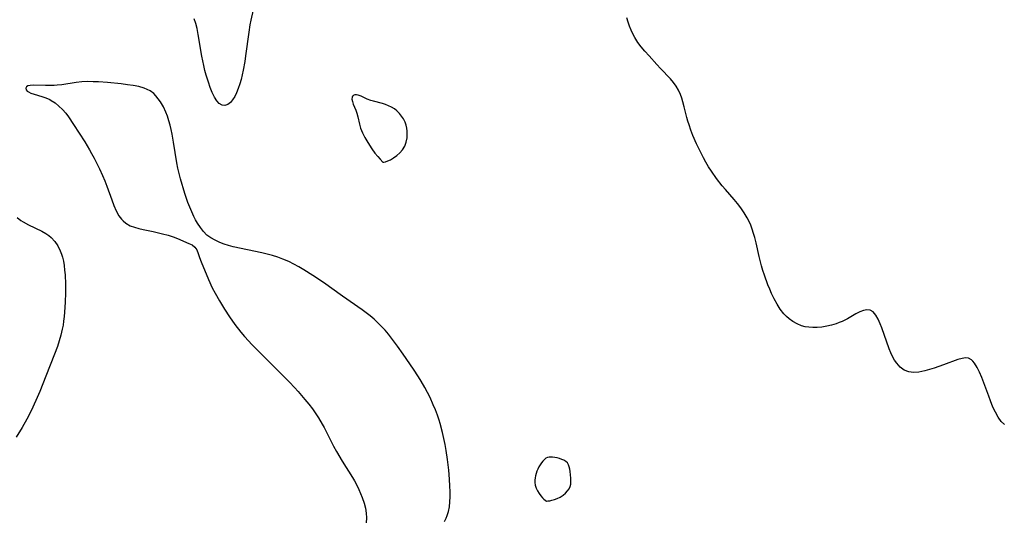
# Model space of a CAD drawing. Header units: inches. Extents: x 1073367 to 1082519, y 1569854 to 1574957.
# Tile 307 of 565: x 1080088 to 1080388, y 1572423 to 1572576. Entities that reach past the tile are written whole.
import ezdxf

# ---------------------------------------------------------------- set-up
doc = ezdxf.new("R2010")
doc.units = ezdxf.units.IN
doc.header["$MEASUREMENT"] = 0
doc.layers.add('CGG_CurvaNivelLidar_v1', color=7, linetype='Continuous', lineweight=30, true_color=0x008008)

msp = doc.modelspace()

# ---------------------------------------------------------------- linework, layer by layer
at = {"layer": 'CGG_CurvaNivelLidar_v1'}
for points in [[(1080158.8931, 1572578.8791, 74.5), (1080158.1923, 1572575.7378, 74.5), (1080157.9162, 1572574.3128, 74.5), (1080157.547, 1572572.0177, 74.5), (1080156.5898, 1572564.8122, 74.5), (1080156.3279, 1572563.0835, 74.5), (1080155.8541, 1572560.4351, 74.5), (1080155.2267, 1572557.5701, 74.5), (1080154.8478, 1572556.2029, 74.5), (1080154.3713, 1572554.8008, 74.5), (1080153.8316, 1572553.4929, 74.5), (1080153.2652, 1572552.3574, 74.5), (1080152.6434, 1572551.3645, 74.5), (1080151.956, 1572550.557, 74.5), (1080151.1246, 1572549.938, 74.5), (1080150.2567, 1572549.6322, 74.5), (1080149.4081, 1572549.6848, 74.5), (1080148.57, 1572550.1765, 74.5), (1080147.8027, 1572551.037, 74.5), (1080147.0938, 1572552.1735, 74.5), (1080146.4088, 1572553.5754, 74.5), (1080145.7885, 1572555.1128, 74.5), (1080145.2161, 1572556.7633, 74.5), (1080144.5684, 1572558.9205, 74.5), (1080144.1903, 1572560.3535, 74.5), (1080143.8438, 1572561.8103, 74.5), (1080143.2687, 1572564.6594, 74.5), (1080142.134, 1572571.3318, 74.5), (1080141.7573, 1572573.1721, 74.5), (1080141.369, 1572574.7081, 74.5), (1080140.891, 1572576.1577, 74.5)], [(1080388.4642, 1572452.0506, 74.5), (1080387.4996, 1572452.9824, 74.5), (1080386.5486, 1572454.2948, 74.5), (1080385.7271, 1572455.7729, 74.5), (1080384.9832, 1572457.3824, 74.5), (1080384.2041, 1572459.3051, 74.5), (1080383.6821, 1572460.6862, 74.5), (1080381.5707, 1572466.4289, 74.5), (1080380.8926, 1572468.0452, 74.5), (1080380.1691, 1572469.5127, 74.5), (1080379.3822, 1572470.7685, 74.5), (1080378.8074, 1572471.4521, 74.5), (1080378.431, 1572471.793, 74.5), (1080377.529, 1572472.2842, 74.5), (1080376.5534, 1572472.3991, 74.5), (1080375.6139, 1572472.2693, 74.5), (1080374.2585, 1572471.8875, 74.5), (1080369.8437, 1572470.2726, 74.5), (1080366.9921, 1572469.305, 74.5), (1080365.5533, 1572468.8545, 74.5), (1080364.1323, 1572468.4564, 74.5), (1080363.2311, 1572468.2401, 74.5), (1080362.3466, 1572468.0703, 74.5), (1080360.7388, 1572467.9281, 74.5), (1080359.2293, 1572468.1065, 74.5), (1080357.8772, 1572468.6731, 74.5), (1080356.655, 1572469.5762, 74.5), (1080355.573, 1572470.7494, 74.5), (1080354.8829, 1572471.7422, 74.5), (1080354.2686, 1572472.8287, 74.5), (1080353.7238, 1572473.9882, 74.5), (1080353.2578, 1572475.1576, 74.5), (1080351.0487, 1572481.6285, 74.5), (1080350.5585, 1572482.8747, 74.5), (1080349.9035, 1572484.2629, 74.5), (1080349.1697, 1572485.4928, 74.5), (1080348.3523, 1572486.4457, 74.5), (1080347.4146, 1572487.0176, 74.5), (1080346.45, 1572487.1341, 74.5), (1080345.3906, 1572486.9323, 74.5), (1080344.2681, 1572486.4855, 74.5), (1080343.098, 1572485.8563, 74.5), (1080340.5793, 1572484.3855, 74.5), (1080339.7446, 1572483.9572, 74.5), (1080338.8772, 1572483.5599, 74.5), (1080338.0291, 1572483.2175, 74.5), (1080337.0518, 1572482.8712, 74.5), (1080335.6295, 1572482.4403, 74.5), (1080334.1793, 1572482.0875, 74.5), (1080332.7134, 1572481.8282, 74.5), (1080331.2434, 1572481.6827, 74.5), (1080329.9672, 1572481.6666, 74.5), (1080328.7068, 1572481.7607, 74.5), (1080327.5613, 1572481.9528, 74.5), (1080326.4486, 1572482.2535, 74.5), (1080325.1068, 1572482.7954, 74.5), (1080323.8424, 1572483.5051, 74.5), (1080322.6677, 1572484.3702, 74.5), (1080321.8559, 1572485.1132, 74.5), (1080321.0971, 1572485.9273, 74.5), (1080319.9934, 1572487.3353, 74.5), (1080319.0026, 1572488.8618, 74.5), (1080318.1269, 1572490.4642, 74.5), (1080317.3261, 1572492.1304, 74.5), (1080316.774, 1572493.378, 74.5), (1080316.2087, 1572494.7675, 74.5), (1080315.1586, 1572497.6713, 74.5), (1080314.6788, 1572499.1809, 74.5), (1080314.2806, 1572500.5812, 74.5), (1080313.5756, 1572503.4073, 74.5), (1080312.6068, 1572507.6196, 74.5), (1080312.2062, 1572509.2057, 74.5), (1080311.8407, 1572510.4983, 74.5), (1080311.4306, 1572511.7692, 74.5), (1080310.9615, 1572513.0124, 74.5), (1080310.4565, 1572514.1487, 74.5), (1080309.8904, 1572515.2548, 74.5), (1080308.9657, 1572516.813, 74.5), (1080307.9388, 1572518.312, 74.5), (1080306.937, 1572519.6183, 74.5), (1080305.88, 1572520.8865, 74.5), (1080303.2091, 1572523.899, 74.5), (1080302.233, 1572525.0537, 74.5), (1080300.4811, 1572527.296, 74.5), (1080298.9567, 1572529.4808, 74.5), (1080298.0993, 1572530.8424, 74.5), (1080297.2842, 1572532.2314, 74.5), (1080296.5103, 1572533.6331, 74.5), (1080295.7842, 1572535.025, 74.5), (1080294.4235, 1572537.851, 74.5), (1080293.299, 1572540.4562, 74.5), (1080292.6704, 1572542.0772, 74.5), (1080292.1042, 1572543.7114, 74.5), (1080291.7704, 1572544.7979, 74.5), (1080291.4677, 1572545.8881, 74.5), (1080290.6648, 1572549.159, 74.5), (1080290.2368, 1572550.7599, 74.5), (1080289.8849, 1572551.8715, 74.5), (1080289.4801, 1572552.9532, 74.5), (1080288.8384, 1572554.3421, 74.5), (1080288.1324, 1572555.5519, 74.5), (1080287.3209, 1572556.6809, 74.5), (1080286.421, 1572557.7209, 74.5), (1080283.3362, 1572560.9075, 74.5), (1080282.2177, 1572562.1436, 74.5), (1080279.8868, 1572564.8363, 74.5), (1080278.619, 1572566.2369, 74.5), (1080277.5292, 1572567.5307, 74.5), (1080276.5006, 1572568.9051, 74.5), (1080275.5614, 1572570.3619, 74.5), (1080274.9465, 1572571.4841, 74.5), (1080274.3967, 1572572.6476, 74.5), (1080273.9128, 1572573.8473, 74.5), (1080273.4862, 1572575.104, 74.5), (1080273.1136, 1572576.3851, 74.5)], [(1080217.4184, 1572422.3244, 75), (1080217.9137, 1572423.3625, 75), (1080218.2349, 1572424.2017, 75), (1080218.581, 1572425.4004, 75), (1080218.8591, 1572426.8777, 75), (1080219.0202, 1572428.3981, 75), (1080219.0918, 1572429.9517, 75), (1080219.0959, 1572431.5308, 75), (1080219.05, 1572433.1289, 75), (1080218.9249, 1572435.3252, 75), (1080218.6892, 1572438.0555, 75), (1080218.3144, 1572441.3139, 75), (1080217.9164, 1572444.0614, 75), (1080217.5942, 1572445.9027, 75), (1080217.2278, 1572447.735, 75), (1080216.8166, 1572449.5556, 75), (1080216.0735, 1572452.3593, 75), (1080215.7684, 1572453.3499, 75), (1080215.2211, 1572454.9325, 75), (1080214.6163, 1572456.4952, 75), (1080213.9653, 1572458.0409, 75), (1080212.9597, 1572460.2442, 75), (1080212.183, 1572461.8202, 75), (1080211.3613, 1572463.3732, 75), (1080210.2556, 1572465.2873, 75), (1080209.4494, 1572466.5831, 75), (1080207.8689, 1572468.9891, 75), (1080204.7584, 1572473.5808, 75), (1080203.0625, 1572475.9884, 75), (1080201.2257, 1572478.44, 75), (1080200.2324, 1572479.6817, 75), (1080199.2057, 1572480.8915, 75), (1080198.1373, 1572482.0605, 75), (1080197.0272, 1572483.1736, 75), (1080195.8854, 1572484.2265, 75), (1080194.7045, 1572485.2377, 75), (1080193.49, 1572486.2109, 75), (1080192.2449, 1572487.1474, 75), (1080186.2017, 1572491.3252, 75), (1080180.4032, 1572495.4479, 75), (1080177.1589, 1572497.6488, 75), (1080174.423, 1572499.381, 75), (1080172.9017, 1572500.2748, 75), (1080171.3576, 1572501.1175, 75), (1080169.7856, 1572501.8953, 75), (1080168.0175, 1572502.6531, 75), (1080166.4378, 1572503.2157, 75), (1080164.828, 1572503.7037, 75), (1080163.1964, 1572504.1363, 75), (1080161.5505, 1572504.5297, 75), (1080152.8307, 1572506.4169, 75), (1080151.3721, 1572506.8041, 75), (1080150.0096, 1572507.2413, 75), (1080148.6934, 1572507.7408, 75), (1080147.2849, 1572508.3751, 75), (1080145.9703, 1572509.1133, 75), (1080144.7814, 1572509.993, 75), (1080143.722, 1572511.0662, 75), (1080142.7857, 1572512.2844, 75), (1080141.9315, 1572513.6068, 75), (1080141.3394, 1572514.6259, 75), (1080140.78, 1572515.6816, 75), (1080140.1279, 1572517.0657, 75), (1080139.5282, 1572518.4937, 75), (1080138.9703, 1572519.9535, 75), (1080138.0265, 1572522.7069, 75), (1080136.7145, 1572527.1959, 75), (1080136.2992, 1572528.812, 75), (1080135.9316, 1572530.4438, 75), (1080135.6313, 1572532.0338, 75), (1080134.6042, 1572538.4189, 75), (1080134.161, 1572540.8831, 75), (1080133.8839, 1572542.2362, 75), (1080133.5696, 1572543.5709, 75), (1080133.1857, 1572544.9499, 75), (1080132.7431, 1572546.2949, 75), (1080132.2372, 1572547.5977, 75), (1080131.4813, 1572549.2042, 75), (1080130.6123, 1572550.7034, 75), (1080129.931, 1572551.6781, 75), (1080129.1833, 1572552.5707, 75), (1080128.5153, 1572553.2257, 75), (1080127.431, 1572554.039, 75), (1080126.5512, 1572554.5168, 75), (1080125.6113, 1572554.9035, 75), (1080123.9837, 1572555.3758, 75), (1080122.2611, 1572555.7127, 75), (1080120.4713, 1572555.9707, 75), (1080118.5534, 1572556.2038, 75), (1080114.4291, 1572556.6266, 75), (1080111.6696, 1572556.8202, 75), (1080110.0104, 1572556.8909, 75), (1080108.3553, 1572556.897, 75), (1080106.5863, 1572556.803, 75), (1080104.8303, 1572556.619, 75), (1080100.4251, 1572555.9657, 75), (1080098.9927, 1572555.7927, 75), (1080098.0626, 1572555.717, 75), (1080096.9691, 1572555.6724, 75), (1080095.5072, 1572555.6682, 75), (1080091.6922, 1572555.7748, 75), (1080090.7919, 1572555.7511, 75), (1080090.0912, 1572555.6151, 75), (1080089.6184, 1572555.3068, 75), (1080089.4277, 1572554.8739, 75), (1080089.5659, 1572554.3685, 75), (1080089.8993, 1572553.9984, 75), (1080090.2409, 1572553.7543, 75), (1080090.9806, 1572553.3879, 75), (1080091.9717, 1572553.0403, 75), (1080094.3024, 1572552.3593, 75), (1080095.5447, 1572551.9385, 75), (1080096.7811, 1572551.4, 75), (1080097.2254, 1572551.1626, 75), (1080098.4227, 1572550.3808, 75), (1080099.5569, 1572549.4474, 75), (1080100.625, 1572548.3892, 75), (1080101.6221, 1572547.2258, 75), (1080102.4381, 1572546.1311, 75), (1080103.9861, 1572543.8137, 75), (1080107.4495, 1572538.4679, 75), (1080108.9132, 1572536.073, 75), (1080109.5537, 1572534.9465, 75), (1080110.3406, 1572533.4642, 75), (1080111.9481, 1572530.2328, 75), (1080112.8972, 1572528.1485, 75), (1080113.57, 1572526.5352, 75), (1080114.1996, 1572524.9139, 75), (1080115.6956, 1572520.7503, 75), (1080116.3502, 1572519.0289, 75), (1080117.0683, 1572517.3981, 75), (1080117.8941, 1572515.9009, 75), (1080118.6438, 1572514.8648, 75), (1080119.158, 1572514.3053, 75), (1080120.0096, 1572513.5898, 75), (1080121.3799, 1572512.8176, 75), (1080122.6291, 1572512.3409, 75), (1080123.9575, 1572511.9629, 75), (1080125.3409, 1572511.6468, 75), (1080128.3914, 1572511.0274, 75), (1080131.2499, 1572510.3571, 75), (1080132.8927, 1572509.9176, 75), (1080134.4605, 1572509.4222, 75), (1080135.7661, 1572508.9184, 75), (1080139.2802, 1572507.4296, 75), (1080140.2818, 1572506.9407, 75), (1080141.0815, 1572506.3156, 75), (1080141.6577, 1572505.4336, 75), (1080142.0884, 1572504.3433, 75), (1080142.5086, 1572503.1008, 75), (1080142.9964, 1572501.8106, 75), (1080145.2588, 1572496.3393, 75), (1080146.4034, 1572493.8396, 75), (1080147.258, 1572492.1857, 75), (1080148.5926, 1572489.8442, 75), (1080150.134, 1572487.3368, 75), (1080151.691, 1572484.9389, 75), (1080153.3468, 1572482.5876, 75), (1080155.1934, 1572480.2397, 75), (1080156.309, 1572478.9364, 75), (1080158.6384, 1572476.414, 75), (1080164.9885, 1572469.9987, 75), (1080170.0082, 1572464.9854, 75), (1080171.5807, 1572463.335, 75), (1080172.6545, 1572462.1517, 75), (1080174.731, 1572459.7276, 75), (1080175.904, 1572458.2703, 75), (1080177.0341, 1572456.7836, 75), (1080178.109, 1572455.2607, 75), (1080178.9003, 1572454.0423, 75), (1080180.0089, 1572452.1534, 75), (1080180.5786, 1572451.094, 75), (1080182.552, 1572447.1951, 75), (1080183.4647, 1572445.4543, 75), (1080184.4164, 1572443.7315, 75), (1080186.1565, 1572440.8043, 75), (1080189.2498, 1572435.8766, 75), (1080189.8456, 1572434.8413, 75), (1080190.6469, 1572433.3022, 75), (1080191.2098, 1572432.1098, 75), (1080191.7304, 1572430.9075, 75), (1080192.2051, 1572429.6986, 75), (1080192.7977, 1572427.9519, 75), (1080193.2062, 1572426.4562, 75), (1080193.4861, 1572424.9631, 75), (1080193.5892, 1572423.4707, 75), (1080193.4775, 1572421.973, 75)], [(1080086.7505, 1572515.3058, 74.5), (1080087.9577, 1572514.452, 74.5), (1080088.6348, 1572514.0187, 74.5), (1080090.275, 1572513.1012, 74.5), (1080094.3405, 1572511.1246, 74.5), (1080095.6054, 1572510.4148, 74.5), (1080096.4374, 1572509.8604, 74.5), (1080097.2042, 1572509.2403, 74.5), (1080098.3115, 1572508.0329, 74.5), (1080099.2267, 1572506.641, 74.5), (1080099.9697, 1572505.1061, 74.5), (1080100.3212, 1572504.1723, 74.5), (1080100.6169, 1572503.2059, 74.5), (1080100.9116, 1572501.9422, 74.5), (1080101.1318, 1572500.6416, 74.5), (1080101.3, 1572499.2443, 74.5), (1080101.4168, 1572497.8229, 74.5), (1080101.5329, 1572495.0055, 74.5), (1080101.5446, 1572492.2634, 74.5), (1080101.4765, 1572489.4079, 74.5), (1080101.3033, 1572486.4196, 74.5), (1080101.1739, 1572485.0339, 74.5), (1080101.0043, 1572483.655, 74.5), (1080100.8074, 1572482.399, 74.5), (1080100.5663, 1572481.1519, 74.5), (1080100.1439, 1572479.3944, 74.5), (1080099.6441, 1572477.6552, 74.5), (1080099.0837, 1572475.932, 74.5), (1080098.2308, 1572473.5761, 74.5), (1080095.526, 1572466.8666, 74.5), (1080093.6812, 1572462.1079, 74.5), (1080092.5191, 1572459.3533, 74.5), (1080091.0279, 1572456.1814, 74.5), (1080089.713, 1572453.6335, 74.5), (1080088.3122, 1572451.1659, 74.5), (1080086.5173, 1572448.1743, 74.5)]]:
    msp.add_polyline3d(points, dxfattribs=at)
for points in [[(1080198.5, 1572532.2885, 75), (1080198.5777, 1572532.2375, 75), (1080198.8074, 1572532.2516, 75), (1080199.3232, 1572532.3827, 75), (1080200.0194, 1572532.645, 75), (1080200.8409, 1572533.0351, 75), (1080201.804, 1572533.592, 75), (1080202.783, 1572534.2817, 75), (1080203.7107, 1572535.0944, 75), (1080204.5182, 1572536.0207, 75), (1080205.2219, 1572537.1965, 75), (1080205.6872, 1572538.4384, 75), (1080205.9321, 1572539.6717, 75), (1080205.9816, 1572540.8256, 75), (1080205.9479, 1572541.7463, 75), (1080205.8536, 1572542.6552, 75), (1080205.6726, 1572543.5444, 75), (1080205.3317, 1572544.532, 75), (1080204.865, 1572545.476, 75), (1080204.2915, 1572546.3677, 75), (1080203.6212, 1572547.1945, 75), (1080202.8567, 1572547.9391, 75), (1080202.0608, 1572548.5451, 75), (1080201.2012, 1572549.0726, 75), (1080200.2958, 1572549.5291, 75), (1080199.3589, 1572549.9172, 75), (1080198.4026, 1572550.2353, 75), (1080195.7171, 1572550.8862, 75), (1080194.861, 1572551.1309, 75), (1080193.799, 1572551.5354, 75), (1080191.8688, 1572552.4103, 75), (1080191.0088, 1572552.7306, 75), (1080190.4634, 1572552.8476, 75), (1080189.9806, 1572552.851, 75), (1080189.6269, 1572552.7427, 75), (1080189.4228, 1572552.5945, 75), (1080189.2936, 1572552.4327, 75), (1080189.1847, 1572552.1928, 75), (1080189.1142, 1572551.5609, 75), (1080189.2332, 1572550.811, 75), (1080189.5065, 1572549.9951, 75), (1080190.2612, 1572548.2048, 75), (1080190.6098, 1572547.2313, 75), (1080190.8842, 1572546.143, 75), (1080191.3626, 1572543.8471, 75), (1080191.7405, 1572542.6247, 75), (1080192.3206, 1572541.2419, 75), (1080193.0648, 1572539.7648, 75), (1080193.9292, 1572538.2661, 75), (1080195.2232, 1572536.3081, 75), (1080196.1329, 1572535.0735, 75), (1080196.9753, 1572534.0073, 75), (1080197.6897, 1572533.1574, 75)], [(1080248.5, 1572428.6331, 75), (1080248.98, 1572428.6512, 75), (1080249.5345, 1572428.7271, 75), (1080250.2298, 1572428.8651, 75), (1080251.0156, 1572429.0798, 75), (1080251.8418, 1572429.3869, 75), (1080252.7533, 1572429.851, 75), (1080253.6087, 1572430.4221, 75), (1080254.3675, 1572431.0647, 75), (1080254.9897, 1572431.7401, 75), (1080255.4357, 1572432.4088, 75), (1080255.7459, 1572433.0809, 75), (1080255.9483, 1572433.7799, 75), (1080256.0205, 1572434.3759, 75), (1080256.0259, 1572434.9858, 75), (1080255.987, 1572435.6047, 75), (1080255.7529, 1572437.6184, 75), (1080255.6413, 1572438.3633, 75), (1080255.4872, 1572439.0698, 75), (1080255.2609, 1572439.7164, 75), (1080254.9258, 1572440.2763, 75), (1080254.4556, 1572440.7261, 75), (1080253.8764, 1572441.086, 75), (1080253.2225, 1572441.3774, 75), (1080252.5214, 1572441.6144, 75), (1080251.7958, 1572441.8046, 75), (1080251.0658, 1572441.9493, 75), (1080250.3504, 1572442.0436, 75), (1080249.8417, 1572442.0725, 75), (1080249.356, 1572442.0479, 75), (1080248.8983, 1572441.9467, 75), (1080248.3725, 1572441.689, 75), (1080247.889, 1572441.3088, 75), (1080247.4398, 1572440.8361, 75), (1080247.0197, 1572440.2939, 75), (1080246.626, 1572439.6997, 75), (1080246.2586, 1572439.0662, 75), (1080245.9204, 1572438.4026, 75), (1080245.6173, 1572437.7149, 75), (1080245.3595, 1572437.0066, 75), (1080245.1783, 1572436.3655, 75), (1080245.0423, 1572435.7147, 75), (1080244.9699, 1572435.0284, 75), (1080244.9959, 1572434.274, 75), (1080245.1287, 1572433.4803, 75), (1080245.405, 1572432.583, 75), (1080245.7938, 1572431.7101, 75), (1080246.2654, 1572430.8969, 75), (1080246.7889, 1572430.177, 75), (1080247.2824, 1572429.6221, 75), (1080247.7451, 1572429.1797, 75), (1080248.1322, 1572428.8596, 75)]]:
    msp.add_polyline3d(points, close=True, dxfattribs=at)

doc.saveas('drawing.dxf')
